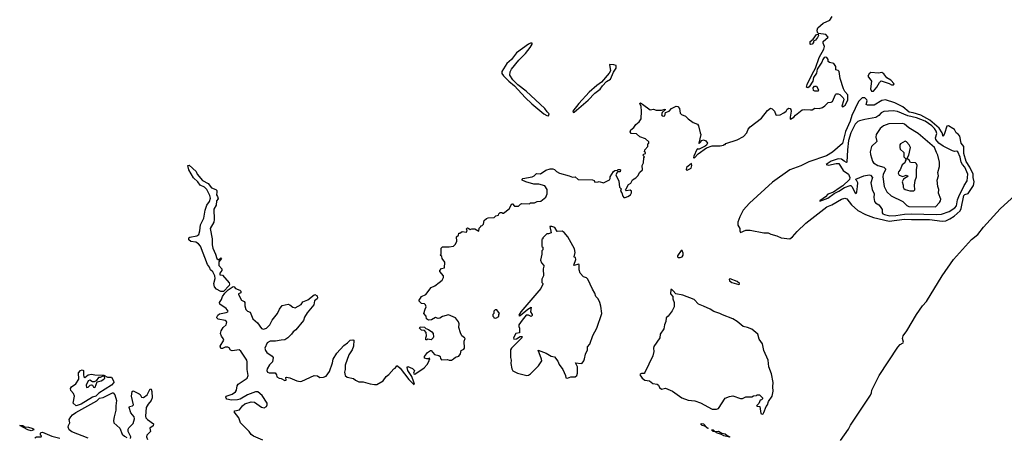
# Model space of a CAD drawing. Extents: x 1980017 to 2252640, y 74400 to 266395.
# Tile 385 of 388: x 2229000 to 2240424, y 215408 to 220258. Entities that reach past the tile are written whole.
import ezdxf

# ---------------------------------------------------------------- set-up
doc = ezdxf.new("R2010")
doc.units = 0

msp = doc.modelspace()

# ---------------------------------------------------------------- linework, layer by layer
at = {"layer": '0CON20XD'}
for points in [[(2235710, 218375), (2235725, 218378), (2235775, 218362), (2235820, 218385), (2235845, 218400), (2235852, 218415), (2235852, 218435), (2235890, 218495), (2235905, 218508), (2235935, 218510), (2235945, 218520), (2235965, 218520), (2235970, 218515), (2235968, 218492), (2235935, 218490), (2235918, 218455), (2235952, 218382), (2235960, 218315), (2235980, 218295), (2235972, 218265), (2235987, 218247), (2235998, 218208), (2236010, 218195), (2236026, 218194), (2236055, 218203), (2236088, 218225), (2236098, 218248), (2236098, 218268), (2236085, 218278), (2236042, 218272), (2236030, 218285), (2236038, 218292), (2236062, 218345), (2236089, 218361), (2236111, 218399), (2236148, 218422), (2236172, 218445), (2236194, 218486), (2236227, 218513), (2236222, 218565), (2236238, 218595), (2236240, 218655), (2236250, 218665), (2236230, 218685), (2236242, 218698), (2236260, 218705), (2236260, 218715), (2236250, 218725), (2236253, 218747), (2236290, 218785), (2236290, 218815), (2236300, 218825), (2236298, 218838), (2236260, 218875), (2236195, 218898), (2236155, 218933), (2236095, 218938), (2236082, 218955), (2236092, 218978), (2236125, 219007), (2236148, 219042), (2236188, 219072), (2236209, 219105), (2236216, 219196), (2236209, 219249), (2236194, 219286), (2236205, 219291), (2236225, 219276), (2236315, 219213), (2236355, 219218), (2236385, 219208), (2236445, 219208), (2236488, 219218), (2236488, 219212), (2236455, 219180), (2236447, 219155), (2236455, 219140), (2236465, 219138), (2236485, 219140), (2236495, 219180), (2236535, 219194), (2236562, 219228), (2236615, 219253), (2236635, 219250), (2236656, 219225), (2236664, 219174), (2236678, 219158), (2236725, 219137), (2236755, 219106), (2236815, 219063), (2236863, 219043), (2236877, 219027), (2236894, 218944), (2236903, 218923), (2236880, 218825), (2236885, 218822), (2236895, 218831), (2236914, 218856), (2236935, 218864), (2236963, 218853), (2236979, 218825), (2236969, 218801), (2236952, 218788), (2236885, 218753), (2236873, 218753), (2236865, 218760), (2236855, 218750), (2236820, 218675), (2236818, 218658), (2236825, 218650), (2236871, 218699), (2236969, 218771), (2237036, 218794), (2237126, 218794), (2237165, 218800), (2237175, 218808), (2237185, 218810), (2237195, 218822), (2237325, 218861), (2237399, 218901), (2237436, 218944), (2237452, 218985), (2237474, 219015), (2237606, 219114), (2237676, 219204), (2237711, 219229), (2237732, 219222), (2237757, 219195), (2237774, 219154), (2237785, 219151), (2237822, 219155), (2237868, 219175), (2237892, 219195), (2237905, 219220), (2237925, 219230), (2237938, 219228), (2237947, 219217), (2237950, 219195), (2237940, 219125), (2237940, 219105), (2237945, 219102), (2237983, 219127), (2238001, 219149), (2238078, 219212), (2238105, 219217), (2238175, 219210), (2238195, 219212), (2238225, 219232), (2238275, 219228), (2238315, 219238), (2238343, 219257), (2238382, 219298), (2238415, 219301), (2238430, 219310), (2238465, 219390), (2238475, 219398), (2238495, 219398), (2238515, 219388), (2238555, 219352), (2238561, 219335), (2238559, 219315), (2238541, 219255), (2238545, 219248), (2238555, 219249), (2238576, 219264), (2238608, 219325), (2238608, 219385), (2238572, 219425), (2238558, 219455), (2238520, 219575), (2238510, 219655), (2238495, 219670), (2238470, 219675), (2238468, 219715), (2238445, 219750), (2238395, 219760), (2238382, 219772), (2238380, 219795), (2238365, 219820), (2238345, 219822), (2238335, 219818), (2238318, 219795), (2238306, 219764), (2238252, 219685), (2238244, 219636), (2238212, 219585), (2238201, 219545), (2238162, 219478), (2238145, 219466), (2238131, 219475), (2238138, 219505), (2238194, 219626), (2238233, 219695), (2238275, 219820), (2238330, 219915), (2238337, 219947), (2238322, 219985), (2238322, 220005), (2238380, 220055), (2238355, 220087), (2238268, 220098), (2238258, 220108), (2238253, 220135), (2238262, 220165), (2238322, 220218), (2238398, 220252), (2238428, 220295)], [(2238175, 219970), (2238170, 219975), (2238172, 220005), (2238208, 220032), (2238245, 220088), (2238265, 220090), (2238267, 220075), (2238258, 220052), (2238235, 220022), (2238212, 220008), (2238210, 219995), (2238195, 219972), (2238175, 219970)], [(2235135, 219142), (2235144, 219165), (2235119, 219189), (2235095, 219225), (2234875, 219428), (2234780, 219500), (2234721, 219561), (2234686, 219615), (2234689, 219651), (2234705, 219685), (2234793, 219787), (2234869, 219865), (2234923, 219935), (2234946, 219975), (2234947, 219987), (2234925, 219984), (2234905, 219973), (2234765, 219872), (2234705, 219797), (2234652, 219748), (2234593, 219657), (2234595, 219635), (2234615, 219605), (2234675, 219545), (2234740, 219490), (2234863, 219353), (2234942, 219282), (2235083, 219165), (2235115, 219145), (2235135, 219142)], [(2235420, 219180), (2235435, 219183), (2235595, 219325), (2235675, 219405), (2235735, 219451), (2235761, 219489), (2235810, 219540), (2235855, 219567), (2235891, 219649), (2235919, 219695), (2235921, 219725), (2235892, 219735), (2235844, 219736), (2235854, 219666), (2235841, 219639), (2235749, 219531), (2235695, 219494), (2235608, 219415), (2235489, 219285), (2235419, 219195), (2235420, 219180)], [(2238885, 219429), (2238905, 219430), (2238947, 219473), (2238975, 219527), (2238995, 219548), (2239087, 219517), (2239115, 219500), (2239139, 219501), (2239147, 219515), (2239108, 219555), (2239062, 219582), (2239028, 219628), (2239005, 219646), (2238965, 219636), (2238875, 219646), (2238855, 219630), (2238842, 219602), (2238882, 219545), (2238870, 219455), (2238885, 219429)], [(2238225, 219428), (2238210, 219435), (2238208, 219465), (2238222, 219488), (2238246, 219486), (2238270, 219445), (2238265, 219430), (2238225, 219428)], [(2237935, 217714), (2237968, 217735), (2238022, 217798), (2238123, 217897), (2238365, 218085), (2238425, 218110), (2238535, 218172), (2238575, 218185), (2238598, 218178), (2238650, 218110), (2238725, 218041), (2238815, 217995), (2238905, 217960), (2239087, 217917), (2239265, 217941), (2239349, 217939), (2239555, 217938), (2239705, 217918), (2239745, 217922), (2239794, 217946), (2239842, 217978), (2239911, 218039), (2239923, 218067), (2239953, 218217), (2239965, 218227), (2240005, 218238), (2240067, 218333), (2240074, 218375), (2240061, 218425), (2240064, 218465), (2240024, 218545), (2239982, 218612), (2239955, 218705), (2239954, 218784), (2239925, 218826), (2239907, 218907), (2239889, 218929), (2239866, 218945), (2239845, 218983), (2239828, 218995), (2239775, 219026), (2239758, 219022), (2239732, 218938), (2239715, 218902), (2239702, 218945), (2239670, 219000), (2239562, 219092), (2239455, 219151), (2239368, 219178), (2239321, 219185), (2239245, 219248), (2239155, 219292), (2239045, 219327), (2239005, 219320), (2238915, 219265), (2238835, 219266), (2238820, 219275), (2238832, 219315), (2238829, 219329), (2238805, 219349), (2238775, 219352), (2238732, 219308), (2238655, 219145), (2238635, 219081), (2238582, 218958), (2238545, 218822), (2238432, 218718), (2238361, 218679), (2238155, 218606), (2238065, 218562), (2237936, 218514), (2237735, 218373), (2237467, 218127), (2237396, 218045), (2237355, 217967), (2237332, 217905), (2237331, 217871), (2237357, 217835), (2237356, 217805), (2237365, 217787), (2237425, 217815), (2237475, 217814), (2237635, 217781), (2237685, 217781), (2237715, 217766), (2237785, 217749), (2237835, 217725), (2237935, 217714)], [(2239095, 217982), (2239165, 217985), (2239265, 218000), (2239345, 218002), (2239636, 217994), (2239695, 217998), (2239785, 218030), (2239850, 218075), (2239869, 218095), (2239880, 218165), (2239895, 218205), (2239958, 218332), (2239993, 218385), (2240001, 218465), (2239967, 218545), (2239939, 218575), (2239924, 218604), (2239912, 218662), (2239885, 218723), (2239875, 218730), (2239845, 218729), (2239825, 218735), (2239715, 218791), (2239665, 218825), (2239630, 218865), (2239627, 218885), (2239643, 218935), (2239633, 218965), (2239613, 218995), (2239582, 219025), (2239505, 219079), (2239405, 219120), (2239305, 219142), (2239185, 219191), (2239135, 219198), (2239028, 219192), (2238994, 219175), (2238968, 219145), (2238935, 219122), (2238805, 219100), (2238745, 219084), (2238725, 219075), (2238694, 219045), (2238645, 218944), (2238616, 218855), (2238603, 218745), (2238599, 218605), (2238595, 218598), (2238566, 218616), (2238535, 218638), (2238495, 218641), (2238416, 218615), (2238358, 218575), (2238385, 218569), (2238475, 218590), (2238505, 218587), (2238555, 218508), (2238615, 218465), (2238632, 218425), (2238628, 218402), (2238550, 218330), (2238509, 218301), (2238443, 218257), (2238375, 218231), (2238348, 218202), (2238284, 218155), (2238285, 218150), (2238375, 218185), (2238449, 218241), (2238504, 218265), (2238571, 218309), (2238635, 218333), (2238645, 218332), (2238655, 218322), (2238695, 218246), (2238705, 218240), (2238715, 218258), (2238720, 218320), (2238723, 218365), (2238715, 218385), (2238704, 218395), (2238703, 218405), (2238795, 218443), (2238855, 218455), (2238872, 218451), (2238896, 218425), (2238877, 218365), (2238890, 218285), (2238913, 218235), (2238909, 218195), (2238917, 218145), (2238930, 218130), (2238968, 218108), (2238985, 218089), (2239006, 218055), (2239008, 218015), (2239016, 218005), (2239035, 217995), (2239095, 217982)], [(2239625, 218083), (2239674, 218135), (2239684, 218155), (2239686, 218174), (2239662, 218245), (2239666, 218285), (2239652, 218322), (2239647, 218395), (2239659, 218445), (2239652, 218485), (2239671, 218555), (2239671, 218605), (2239654, 218684), (2239636, 218715), (2239616, 218775), (2239426, 218936), (2239315, 219002), (2239265, 219046), (2239245, 219052), (2239085, 219048), (2239022, 219025), (2238985, 218994), (2238938, 218925), (2238935, 218895), (2238944, 218845), (2238883, 218785), (2238869, 218725), (2238873, 218693), (2238895, 218615), (2238908, 218595), (2238955, 218565), (2239026, 218545), (2239045, 218525), (2239046, 218515), (2239020, 218465), (2239014, 218435), (2239030, 218320), (2239060, 218260), (2239112, 218212), (2239248, 218148), (2239292, 218102), (2239315, 218089), (2239625, 218083)], [(2239375, 218269), (2239386, 218284), (2239381, 218335), (2239390, 218390), (2239407, 218433), (2239406, 218515), (2239415, 218565), (2239406, 218586), (2239395, 218595), (2239335, 218598), (2239322, 218625), (2239305, 218640), (2239292, 218642), (2239318, 218685), (2239334, 218774), (2239320, 218805), (2239290, 218840), (2239275, 218846), (2239219, 218815), (2239212, 218805), (2239211, 218775), (2239215, 218753), (2239257, 218715), (2239260, 218665), (2239278, 218648), (2239280, 218625), (2239273, 218617), (2239270, 218595), (2239239, 218571), (2239216, 218515), (2239197, 218493), (2239194, 218475), (2239205, 218452), (2239245, 218439), (2239285, 218451), (2239304, 218445), (2239298, 218432), (2239254, 218406), (2239240, 218375), (2239252, 218335), (2239250, 218315), (2239258, 218298), (2239275, 218287), (2239330, 218270), (2239375, 218269)], [(2231365, 217100), (2231335, 217100), (2231285, 217128), (2231261, 217155), (2231253, 217195), (2231267, 217253), (2231266, 217285), (2231241, 217331), (2231215, 217355), (2231202, 217385), (2231179, 217415), (2231098, 217628), (2231075, 217656), (2231045, 217676), (2230985, 217682), (2230961, 217701), (2230963, 217725), (2230975, 217733), (2231055, 217748), (2231077, 217765), (2231089, 217805), (2231096, 217875), (2231136, 217955), (2231151, 218045), (2231172, 218105), (2231203, 218145), (2231213, 218185), (2231207, 218215), (2231170, 218285), (2231143, 218313), (2231094, 218335), (2231067, 218377), (2231015, 218423), (2230964, 218515), (2230952, 218565), (2230965, 218570), (2231046, 218495), (2231060, 218465), (2231122, 218392), (2231185, 218356), (2231226, 218306), (2231275, 218286), (2231286, 218275), (2231289, 218255), (2231282, 218225), (2231297, 218205), (2231303, 218177), (2231282, 218155), (2231279, 218105), (2231253, 218057), (2231256, 217936), (2231251, 217905), (2231211, 217835), (2231233, 217713), (2231235, 217645), (2231241, 217605), (2231272, 217535), (2231286, 217485), (2231305, 217470), (2231335, 217491), (2231340, 217485), (2231309, 217445), (2231310, 217405), (2231344, 217364), (2231344, 217345), (2231322, 217315), (2231322, 217295), (2231355, 217293), (2231431, 217201), (2231436, 217185), (2231429, 217171), (2231365, 217100)], [(2236745, 218512), (2236790, 218535), (2236798, 218565), (2236795, 218590), (2236735, 218540), (2236733, 218513), (2236745, 218512)], [(2231821, 215375), (2231712, 215422), (2231685, 215441), (2231661, 215475), (2231562, 215575), (2231543, 215635), (2231488, 215705), (2231496, 215714), (2231551, 215729), (2231585, 215774), (2231614, 215796), (2231685, 215820), (2231725, 215818), (2231805, 215757), (2231835, 215750), (2231863, 215767), (2231871, 215785), (2231871, 215805), (2231812, 215895), (2231765, 215938), (2231735, 215936), (2231645, 215903), (2231557, 215853), (2231526, 215844), (2231459, 215839), (2231405, 215850), (2231395, 215862), (2231390, 215875), (2231395, 215888), (2231465, 215911), (2231504, 215935), (2231515, 215955), (2231524, 216005), (2231536, 216025), (2231640, 216095), (2231652, 216125), (2231639, 216195), (2231641, 216285), (2231636, 216305), (2231565, 216409), (2231545, 216426), (2231464, 216414), (2231445, 216422), (2231429, 216449), (2231415, 216457), (2231385, 216454), (2231355, 216438), (2231335, 216439), (2231326, 216466), (2231367, 216535), (2231362, 216555), (2231342, 216582), (2231331, 216615), (2231336, 216645), (2231362, 216685), (2231395, 216716), (2231404, 216745), (2231397, 216757), (2231384, 216764), (2231302, 216782), (2231289, 216795), (2231289, 216805), (2231299, 216825), (2231319, 216841), (2231395, 216856), (2231416, 216864), (2231417, 216873), (2231394, 216905), (2231322, 216955), (2231318, 216972), (2231341, 217009), (2231352, 217045), (2231379, 217081), (2231418, 217122), (2231475, 217159), (2231487, 217157), (2231505, 217136), (2231555, 217116), (2231564, 217105), (2231564, 217086), (2231540, 217075), (2231538, 217065), (2231575, 217002), (2231605, 216985), (2231612, 216975), (2231611, 216935), (2231625, 216893), (2231645, 216873), (2231675, 216862), (2231706, 216785), (2231759, 216739), (2231805, 216672), (2231827, 216663), (2231864, 216675), (2231902, 216715), (2231931, 216769), (2231992, 216845), (2232014, 216896), (2232045, 216939), (2232115, 216954), (2232136, 216946), (2232169, 216919), (2232195, 216912), (2232265, 216951), (2232285, 216981), (2232345, 217004), (2232415, 217063), (2232426, 217066), (2232453, 217053), (2232457, 217025), (2232452, 217015), (2232422, 216995), (2232414, 216946), (2232335, 216852), (2232306, 216804), (2232293, 216765), (2232205, 216657), (2232172, 216635), (2232155, 216608), (2232112, 216565), (2232075, 216539), (2232032, 216538), (2231967, 216523), (2231905, 216526), (2231871, 216505), (2231846, 216445), (2231853, 216415), (2231867, 216395), (2231930, 216350), (2231941, 216335), (2231933, 216285), (2231899, 216251), (2231871, 216205), (2231868, 216185), (2231875, 216165), (2231895, 216157), (2231965, 216157), (2231978, 216135), (2231982, 216112), (2232010, 216095), (2232035, 216092), (2232075, 216068), (2232090, 216070), (2232088, 216102), (2232095, 216108), (2232135, 216098), (2232214, 216064), (2232255, 216056), (2232275, 216059), (2232415, 216126), (2232455, 216122), (2232484, 216104), (2232525, 216107), (2232555, 216118), (2232595, 216171), (2232631, 216275), (2232637, 216315), (2232678, 216385), (2232760, 216475), (2232803, 216505), (2232835, 216538), (2232865, 216542), (2232876, 216535), (2232874, 216465), (2232858, 216425), (2232819, 216365), (2232776, 216245), (2232778, 216195), (2232767, 216165), (2232778, 216128), (2232800, 216105), (2232875, 216090), (2232895, 216072), (2232935, 216052), (2232985, 216052), (2233065, 216028), (2233115, 216020), (2233145, 216022), (2233216, 216064), (2233252, 216115), (2233283, 216137), (2233340, 216205), (2233355, 216210), (2233370, 216225), (2233375, 216240), (2233385, 216238), (2233415, 216210), (2233515, 216081), (2233575, 216020), (2233580, 216025), (2233575, 216050), (2233549, 216115), (2233504, 216184), (2233495, 216220), (2233505, 216230), (2233558, 216208), (2233580, 216185), (2233570, 216155), (2233572, 216145), (2233585, 216140), (2233692, 216215), (2233726, 216254), (2233750, 216295), (2233752, 216308), (2233760, 216315), (2233755, 216330), (2233745, 216320), (2233725, 216318), (2233698, 216328), (2233698, 216345), (2233730, 216395), (2233765, 216418), (2233775, 216418), (2233811, 216371), (2233865, 216360), (2233880, 216345), (2233882, 216325), (2233895, 216308), (2233965, 216312), (2233984, 216304), (2234010, 216305), (2234035, 216318), (2234055, 216338), (2234095, 216352), (2234114, 216376), (2234122, 216415), (2234155, 216432), (2234160, 216445), (2234158, 216525), (2234167, 216555), (2234162, 216565), (2234130, 216585), (2234115, 216620), (2234096, 216685), (2234100, 216725), (2234091, 216751), (2234058, 216795), (2233975, 216831), (2233905, 216810), (2233875, 216791), (2233855, 216788), (2233825, 216798), (2233777, 216773), (2233745, 216770), (2233720, 216785), (2233718, 216815), (2233690, 216845), (2233703, 216897), (2233718, 216925), (2233710, 216945), (2233695, 216960), (2233662, 216962), (2233632, 216995), (2233662, 217045), (2233712, 217068), (2233775, 217148), (2233815, 217167), (2233868, 217205), (2233900, 217235), (2233917, 217265), (2233918, 217285), (2233873, 217335), (2233874, 217346), (2233895, 217368), (2233930, 217375), (2233932, 217442), (2233903, 217483), (2233898, 217508), (2233880, 217525), (2233890, 217535), (2233890, 217605), (2233905, 217622), (2233985, 217620), (2234032, 217628), (2234055, 217650), (2234072, 217685), (2234070, 217735), (2234090, 217755), (2234095, 217780), (2234105, 217780), (2234135, 217800), (2234185, 217790), (2234190, 217815), (2234182, 217825), (2234195, 217840), (2234210, 217835), (2234225, 217820), (2234245, 217828), (2234279, 217829), (2234327, 217803), (2234333, 217837), (2234350, 217855), (2234350, 217865), (2234365, 217870), (2234380, 217885), (2234390, 217925), (2234415, 217950), (2234435, 217958), (2234505, 217960), (2234525, 217980), (2234555, 217990), (2234560, 218005), (2234575, 218020), (2234595, 218020), (2234602, 218012), (2234615, 218010), (2234678, 218062), (2234712, 218118), (2234718, 218118), (2234743, 218093), (2234786, 218094), (2234810, 218115), (2234828, 218122), (2234915, 218120), (2234925, 218130), (2234975, 218132), (2235005, 218148), (2235045, 218152), (2235103, 218197), (2235120, 218235), (2235122, 218285), (2235095, 218328), (2235025, 218349), (2234965, 218348), (2234874, 218374), (2234832, 218395), (2234830, 218405), (2234838, 218412), (2234946, 218434), (2234970, 218445), (2234998, 218472), (2235042, 218468), (2235105, 218510), (2235155, 218528), (2235185, 218528), (2235205, 218520), (2235230, 218495), (2235265, 218477), (2235376, 218446), (2235415, 218428), (2235445, 218432), (2235481, 218401), (2235645, 218397), (2235665, 218390), (2235675, 218372), (2235710, 218375)], [(2238525, 215372), (2238617, 215503), (2238641, 215551), (2238872, 215898), (2238883, 215925), (2238886, 215955), (2238974, 216126), (2239187, 216455), (2239214, 216485), (2239251, 216505), (2239253, 216515), (2239244, 216555), (2239252, 216588), (2239295, 216646), (2239407, 216835), (2239476, 216934), (2239521, 216985), (2239703, 217285), (2239835, 217475), (2240044, 217706), (2240116, 217764), (2240181, 217849), (2240378, 218062), (2240549, 218221)], [(2235355, 216094), (2235395, 216109), (2235445, 216110), (2235465, 216127), (2235474, 216155), (2235471, 216225), (2235448, 216275), (2235515, 216266), (2235525, 216270), (2235545, 216298), (2235555, 216320), (2235564, 216375), (2235589, 216425), (2235590, 216460), (2235615, 216490), (2235650, 216590), (2235696, 216675), (2235753, 216845), (2235743, 216933), (2235730, 216975), (2235713, 217015), (2235683, 217045), (2235674, 217084), (2235647, 217127), (2235592, 217245), (2235575, 217260), (2235541, 217271), (2235502, 217315), (2235490, 217355), (2235490, 217415), (2235485, 217420), (2235435, 217403), (2235428, 217408), (2235453, 217475), (2235450, 217495), (2235438, 217498), (2235433, 217505), (2235446, 217556), (2235438, 217598), (2235361, 217735), (2235318, 217788), (2235293, 217803), (2235235, 217798), (2235208, 217845), (2235175, 217857), (2235150, 217855), (2235168, 217782), (2235135, 217770), (2235115, 217770), (2235070, 217725), (2235068, 217712), (2235060, 217705), (2235060, 217625), (2235070, 217615), (2235070, 217585), (2235060, 217575), (2235060, 217535), (2235042, 217465), (2235053, 217433), (2235080, 217405), (2235082, 217395), (2235073, 217365), (2235078, 217285), (2235058, 217245), (2235060, 217205), (2235070, 217195), (2235068, 217185), (2235046, 217135), (2234815, 216867), (2234790, 216825), (2234795, 216820), (2234805, 216823), (2234895, 216897), (2234935, 216920), (2234927, 216867), (2234948, 216835), (2234948, 216822), (2234935, 216812), (2234905, 216828), (2234875, 216826), (2234832, 216768), (2234793, 216715), (2234792, 216695), (2234800, 216675), (2234798, 216622), (2234755, 216612), (2234728, 216565), (2234735, 216548), (2234765, 216553), (2234805, 216580), (2234825, 216580), (2234830, 216575), (2234828, 216565), (2234705, 216443), (2234694, 216425), (2234693, 216337), (2234702, 216305), (2234699, 216265), (2234710, 216205), (2234721, 216181), (2234775, 216152), (2234885, 216128), (2234905, 216131), (2234925, 216145), (2235021, 216239), (2235057, 216295), (2235056, 216315), (2235015, 216420), (2235110, 216385), (2235165, 216350), (2235205, 216342), (2235245, 216292), (2235260, 216255), (2235300, 216195), (2235331, 216125), (2235335, 216100), (2235355, 216094)], [(2236665, 217496), (2236685, 217504), (2236697, 217523), (2236699, 217545), (2236685, 217578), (2236675, 217576), (2236632, 217515), (2236634, 217504), (2236645, 217496), (2236665, 217496)], [(2237345, 217184), (2237350, 217185), (2237350, 217195), (2237325, 217218), (2237245, 217250), (2237230, 217245), (2237237, 217225), (2237264, 217205), (2237345, 217184)], [(2237615, 215676), (2237625, 215680), (2237636, 215695), (2237662, 215768), (2237676, 215785), (2237687, 215823), (2237729, 215885), (2237743, 215945), (2237737, 215995), (2237744, 216046), (2237723, 216145), (2237692, 216225), (2237683, 216305), (2237635, 216415), (2237620, 216495), (2237579, 216549), (2237566, 216605), (2237495, 216663), (2237444, 216685), (2237395, 216697), (2237326, 216755), (2237276, 216785), (2237155, 216830), (2237125, 216847), (2237055, 216868), (2237011, 216895), (2236935, 216933), (2236875, 216954), (2236825, 217009), (2236695, 217060), (2236614, 217074), (2236581, 217111), (2236565, 217124), (2236555, 217124), (2236550, 217075), (2236578, 217045), (2236579, 217015), (2236593, 216975), (2236592, 216925), (2236571, 216879), (2236523, 216815), (2236501, 216795), (2236496, 216754), (2236480, 216715), (2236472, 216668), (2236432, 216605), (2236427, 216565), (2236358, 216462), (2236353, 216443), (2236357, 216405), (2236345, 216354), (2236255, 216161), (2236245, 216150), (2236215, 216151), (2236199, 216141), (2236197, 216135), (2236208, 216118), (2236223, 216095), (2236255, 216072), (2236306, 216066), (2236345, 216034), (2236397, 216027), (2236410, 216015), (2236422, 215985), (2236445, 215969), (2236495, 215979), (2236575, 215943), (2236683, 215865), (2236755, 215840), (2236835, 215830), (2236899, 215809), (2237035, 215734), (2237085, 215735), (2237107, 215743), (2237185, 215864), (2237235, 215882), (2237275, 215890), (2237365, 215860), (2237385, 215860), (2237425, 215878), (2237495, 215880), (2237515, 215890), (2237548, 215892), (2237555, 215900), (2237585, 215900), (2237620, 215865), (2237620, 215855), (2237608, 215842), (2237592, 215838), (2237578, 215802), (2237550, 215775), (2237555, 215770), (2237588, 215768), (2237600, 215685), (2237615, 215676)], [(2234525, 216792), (2234558, 216812), (2234560, 216835), (2234568, 216845), (2234535, 216890), (2234515, 216890), (2234500, 216875), (2234500, 216845), (2234490, 216835), (2234490, 216815), (2234500, 216805), (2234500, 216795), (2234525, 216792)], [(2233725, 216540), (2233712, 216542), (2233712, 216562), (2233722, 216585), (2233717, 216627), (2233695, 216650), (2233662, 216652), (2233640, 216675), (2233645, 216690), (2233697, 216687), (2233712, 216672), (2233745, 216660), (2233782, 216635), (2233798, 216615), (2233800, 216575), (2233796, 216564), (2233775, 216542), (2233735, 216548), (2233725, 216540)], [(2229655, 215775), (2229620, 215805), (2229636, 215885), (2229626, 215916), (2229593, 215953), (2229591, 215975), (2229601, 215995), (2229650, 216030), (2229685, 216084), (2229681, 216159), (2229704, 216185), (2229725, 216192), (2229739, 216185), (2229739, 216135), (2229745, 216111), (2229755, 216102), (2229795, 216133), (2229835, 216141), (2229872, 216132), (2229975, 216130), (2230017, 216107), (2230066, 216105), (2230088, 216065), (2230092, 216045), (2230066, 216015), (2229919, 215921), (2229885, 215888), (2229844, 215876), (2229715, 215793), (2229655, 215775)], [(2229865, 215986), (2229875, 215992), (2229897, 216053), (2229945, 216064), (2229978, 216085), (2229989, 216095), (2229983, 216113), (2229965, 216119), (2229935, 216104), (2229915, 216101), (2229886, 216064), (2229865, 216054), (2229845, 216053), (2229815, 216073), (2229795, 216063), (2229771, 216015), (2229775, 215987), (2229795, 215991), (2229818, 216012), (2229835, 216019), (2229844, 216014), (2229855, 215992), (2229865, 215986)], [(2229795, 215398), (2229605, 215472), (2229573, 215495), (2229562, 215525), (2229565, 215545), (2229581, 215575), (2229575, 215615), (2229592, 215648), (2229612, 215668), (2229653, 215697), (2229895, 215833), (2229925, 215863), (2229968, 215872), (2230075, 215925), (2230085, 215924), (2230105, 215900), (2230122, 215835), (2230115, 215775), (2230117, 215723), (2230097, 215645), (2230088, 215605), (2230093, 215575), (2230163, 215515), (2230188, 215445), (2230215, 215420), (2230245, 215405)], [(2230287, 215395), (2230290, 215415), (2230257, 215475), (2230257, 215503), (2230265, 215519), (2230315, 215569), (2230334, 215624), (2230328, 215648), (2230291, 215691), (2230271, 215755), (2230275, 215767), (2230308, 215772), (2230321, 215785), (2230297, 215885), (2230305, 215942), (2230315, 215949), (2230385, 215915), (2230397, 215905), (2230415, 215874), (2230435, 215869), (2230479, 215901), (2230515, 215970), (2230525, 215967), (2230535, 215942), (2230538, 215865), (2230527, 215835), (2230491, 215795), (2230466, 215755), (2230459, 215655), (2230464, 215634), (2230481, 215615), (2230554, 215565), (2230548, 215542), (2230510, 215515), (2230516, 215475), (2230474, 215435), (2230470, 215415), (2230482, 215382)], [(2229135, 215484), (2229094, 215494), (2229000, 215545), (2229035, 215545), (2229059, 215529), (2229103, 215527), (2229140, 215515), (2229158, 215505), (2229163, 215495), (2229135, 215484)], [(2229176, 215404), (2229195, 215412), (2229250, 215415), (2229252, 215425), (2229243, 215435), (2229243, 215455), (2229250, 215465), (2229265, 215467), (2229373, 215423), (2229465, 215398)], [(2236985, 215511), (2236948, 215538), (2236918, 215545), (2236899, 215565), (2236915, 215570), (2236935, 215564), (2236978, 215518), (2236990, 215515), (2236985, 215511)], [(2237235, 215410), (2237171, 215425), (2237142, 215442), (2237085, 215462), (2237073, 215473), (2237045, 215476), (2237027, 215495), (2237045, 215497), (2237066, 215476), (2237108, 215478), (2237148, 215458), (2237185, 215449), (2237208, 215428), (2237238, 215415), (2237235, 215410)]]:
    msp.add_lwpolyline(points, dxfattribs=at)

doc.saveas('drawing.dxf')
